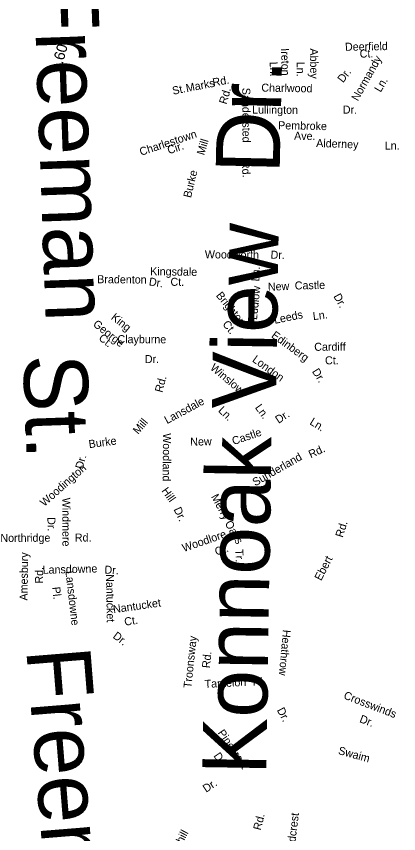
# Model space of a CAD drawing. Extents: x 1553981 to 1780076, y 812965 to 996873.
# Drawn here: x 1631447 to 1632014, y 845780 to 846992 of the extents above; entities that cross this region are included whole.
import ezdxf

# ---------------------------------------------------------------- set-up
doc = ezdxf.new("R2010")
doc.units = 0
doc.layers.add('Exist Road Non-System Type 51 Label', color=7, linetype='Continuous')
doc.layers.add('Exist Road Secondary Mileage Hundredths English Label', color=7, linetype='Continuous')

msp = doc.modelspace()

# ---------------------------------------------------------------- texts
at = {"layer": 'Exist Road Non-System Type 51 Label'}
for s, height, rotation, p in [('Freeman', 95, 272.0187, (1631472.5, 847046)), ('Deerfield', 11.88, 0.9946, (1631934.6, 846940.7)), ('Ireton', 11.88, 271.4956, (1631839.6, 846944.4)), ('Abbey', 11.88, 270.2849, (1631882.6, 846944.3)), ('Ct.', 11.88, 0.9946, (1631956.4, 846930.5)), ('Ln.', 11.88, 271.4956, (1631822.8, 846924.4)), ('Ln.', 11.88, 270.2849, (1631862.9, 846924.5)), ('Normandy', 11.88, 60.7666, (1631953.7, 846865.3)), ('Dr.', 95, 88.7662, (1631837.5, 846758.3)), ('Dr.', 11.87, 52.6839, (1631931.7, 846892.5)), ('Rd.', 11.88, 10.2674, (1631739.1, 846887.8)), ('St.', 11.88, 12.0048, (1631679.5, 846875.4)), ('Marks', 11.87, 10.9682, (1631699.5, 846879.4)), ('Charlwood', 11.87, 359.1208, (1631810.3, 846880.2)), ('Ln.', 11.88, 59.1131, (1631987.3, 846878.3)), ('Rd.', 11.88, 73.61, (1631758.6, 846860.6)), ('Sandersted', 11.88, 270.2439, (1631782.1, 846885.8)), ('Lullington', 11.88, 359.6112, (1631796.7, 846847.6)), ('Dr.', 11.88, 359.1331, (1631931.2, 846847.6)), ('Pembroke', 11.88, 358.9395, (1631835.2, 846824.4)), ('Charlestown', 11.875, 18.3124, (1631631.8, 846784.9)), ('Ave.', 11.88, 358.9275, (1631858.9, 846808.9)), ('Cir.', 11.88, 18.3124, (1631673.1, 846787.2)), ('Mill', 11.88, 73.4021, (1631725.5, 846785.1)), ('Alderney', 11.88, 357.8077, (1631891.6, 846798.2)), ('Ln.', 11.87, 359.9196, (1631993.6, 846794.2)), ('Rd.', 11.88, 274.6236, (1631780.8, 846777)), ('Burke', 11.88, 76.1484, (1631705.8, 846721.9)), ('View', 95, 89.0963, (1631831.9, 846408.9)), ('Woodworth', 11.88, 359.6093, (1631726.5, 846632.9)), ('Dr.', 11.87, 358.559, (1631824, 846632.5)), ('Kingsdale', 11.88, 359.0507, (1631645.3, 846608)), ('Bradenton', 11.88, 359.5241, (1631566.8, 846596.1)), ('Ln.', 11.87, 87.0885, (1631807.3, 846598.5)), ('Dr.', 11.88, 351.3656, (1631642.9, 846593)), ('Ct.', 11.88, 359.7658, (1631675.5, 846592.2)), ('New', 11.87, 2.3242, (1631820.3, 846584.8)), ('Castle', 11.88, 1.1942, (1631860.1, 846586.7)), ('Brighton', 11.88, 308.9831, (1631742.4, 846577.6)), ('Ludlow', 11.88, 84.2156, (1631803.9, 846541.3)), ('Dr.', 11.87, 298.9947, (1631917, 846576.8)), ('King', 11.88, 321.4968, (1631586.3, 846543.5)), ('Leeds', 11.87, 11.3665, (1631830.4, 846535.8)), ('Ln.', 11.88, 7.136, (1631887.5, 846541.3)), ('George', 11.88, 321.4968, (1631559.5, 846533.5)), ('Ct.', 11.88, 308.9831, (1631752, 846535)), ('Edinberg', 11.88, 323.8887, (1631824.2, 846516.5)), ('Ct.', 11.88, 321.4968, (1631567.9, 846512.9)), ('Clayburne', 11.88, 359.7487, (1631596.8, 846507.2)), ('Cardiff', 11.88, 0.3682, (1631888.9, 846495.8)), ('Dr.', 11.87, 0.3048, (1631637.5, 846477.6)), ('London', 11.88, 324.0742, (1631795.9, 846480.6)), ('Ct.', 11.88, 0.3682, (1631904.9, 846475.7)), ('St.', 95, 272.0187, (1631456.7, 846489.2)), ('Winslow', 11.88, 319.885, (1631733.5, 846469)), ('Dr.', 11.88, 302.0091, (1631885.1, 846465.2)), ('Rd.', 11.88, 75.0405, (1631663.4, 846433.2)), ('Lansdale', 11.87, 28.2641, (1631670.4, 846387)), ('Ln.', 11.88, 316.5853, (1631745.4, 846406.2)), ('Ln.', 11.88, 305.6652, (1631800.4, 846411.6)), ('Dr.', 11.88, 33.2782, (1631835.9, 846387.4)), ('Mill', 11.88, 50.0297, (1631627.6, 846371.1)), ('Ln.', 11.88, 328.4453, (1631881.1, 846387.4)), ('Castle', 11.88, 18.9247, (1631769.2, 846355.9)), ('Burke', 11.88, 7.7494, (1631554.9, 846351.4)), ('Woodland', 11.87, 269.6746, (1631664.4, 846373.6)), ('New', 11.88, 1.3918, (1631705, 846355)), ('Konnoak', 95, 89.1303, (1631817.7, 845866.6)), ('Rd.', 11.88, 25.0536, (1631883.8, 846336.2)), ('Sunderland', 11.88, 29.7916, (1631801.4, 846294.7)), ('Dr.', 11.88, 74.6832, (1631545.3, 846319.6)), ('Woodington', 11.88, 41.7287, (1631488.3, 846264.1)), ('Hill', 11.88, 305.3471, (1631661.7, 846288.2)), ('Merry', 11.88, 298.1223, (1631735.4, 846279.6)), ('Windmere', 11.88, 270.2178, (1631514.9, 846278)), ('Dr.', 11.88, 295.5941, (1631679.8, 846260.7)), ('Dr.', 11.88, 271.3274, (1631492.8, 846249.1)), ('Oaks', 11.87, 299.5728, (1631755.7, 846240)), ('Rd.', 11.88, 72.466, (1631931.2, 846218.1)), ('Northridge', 11.88, 0.37, (1631423.1, 846212.3)), ('Rd.', 11.88, 0.3313, (1631533.6, 846212.9)), ('Woodlore', 11.88, 18.9124, (1631695.2, 846197.4)), ('Amesbury', 11.88, 89.1396, (1631463.3, 846125.4)), ('Ct.', 11.88, 18.9124, (1631743.6, 846191.9)), ('Tr.', 11.87, 272.2339, (1631771.7, 846201.5)), ('Ebert', 11.88, 62.723, (1631899.1, 846154)), ('Rd.', 11.88, 89.0045, (1631486.2, 846150.5)), ('Lansdowne', 11.87, 1.4293, (1631485.9, 846165.1)), ('Dr.', 11.87, 356.9967, (1631577.3, 846165.5)), ('Lansdowne', 11.88, 276.5317, (1631519.6, 846168.8)), ('Nantucket', 11.88, 270.872, (1631579.9, 846164.6)), ('Pl.', 11.88, 276.5317, (1631499.9, 846145.2)), ('Nantucket', 11.88, 8.1714, (1631591.1, 846106.6)), ('Ct.', 11.88, 8.1714, (1631607.8, 846088.1)), ('Dr.', 11.88, 322.8408, (1631589, 846070.9)), ('Heathrow', 11.88, 264.9441, (1631842.4, 846082.5)), ('Troonsway', 11.88, 83.9944, (1631706.5, 845995.2)), ('Freeman', 95, 274.6215, (1631461.3, 846052.9)), ('Rd.', 11.88, 83.9944, (1631733.9, 846024.8)), ('Tantelon', 11.88, 2.868, (1631726.5, 845995.8)), ('Pl.', 11.88, 0.6517, (1631797.8, 845999.4)), ('Crosswinds', 11.88, 338.9497, (1631931.5, 845980.4)), ('Dr.', 11.88, 297.5242, (1631833.1, 845963.1)), ('Dr.', 11.88, 338.9497, (1631955.1, 845945.4)), ('Pinecrest', 11.88, 304.2477, (1631745, 845929.3)), ('Swaim', 11.88, 344.4941, (1631923.6, 845898)), ('Dr.', 11.88, 304.2477, (1631738.9, 845895.2)), ('Dr.', 11.87, 33.7266, (1631728.4, 845840.3)), ('Fieldcrest', 11.88, 83.1173, (1631857.9, 845741.5)), ('Rd.', 11.88, 75.834, (1631809.5, 845784.1)), ('Brookhill', 11.88, 62.589, (1631674.5, 845727.4))]:
    msp.add_text(s, height=height, rotation=rotation, dxfattribs=at).set_placement(p)
at = {"layer": 'Exist Road Secondary Mileage Hundredths English Label'}
msp.add_text('.60', height=15.62, rotation=74.628, dxfattribs=at).set_placement((1631515.5, 846920.1))

doc.saveas('drawing.dxf')
